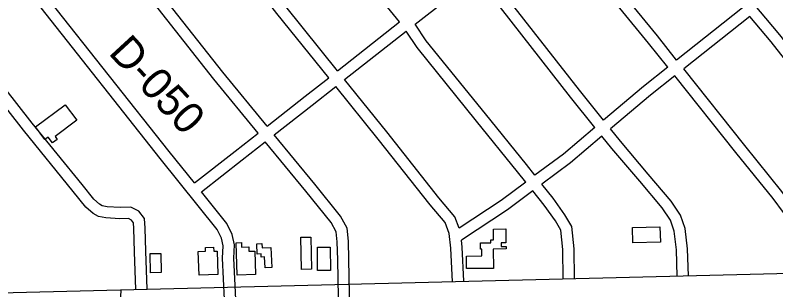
# Model space of a CAD drawing. Extents: x 3625074 to 3663148, y 511451 to 537151.
# Drawn here: x 3648096 to 3650118, y 521885 to 522616 of the extents above; entities that cross this region are included whole.
import ezdxf

# ---------------------------------------------------------------- set-up
doc = ezdxf.new("R2010")
doc.units = 0
for name, color, linetype in [('V-BLDG-OTLN', 7, 'Continuous'), ('V-RIVR-RANG-IDEN', 7, 'Continuous'), ('V-ROAD-CNTR', 7, 'Continuous')]:
    doc.layers.add(name, color=color, linetype=linetype)

msp = doc.modelspace()

# ---------------------------------------------------------------- linework, layer by layer
at = {"layer": 'V-BLDG-OTLN'}
for points in [[(3648259.6, 522335.7), (3648202, 522292.3), (3648207.5, 522285), (3648195.3, 522275.8), (3648183.8, 522291.1), (3648175.1, 522284.6), (3648150, 522318.1), (3648228.4, 522377.1)], [(3649366.9, 521993.2), (3649367.1, 521941.6), (3649296, 521941.4), (3649295.9, 521974.4), (3649336.3, 521974.6), (3649336.2, 521992.5), (3649332.7, 521992.5), (3649332.6, 522009.7), (3649360.7, 522009.8), (3649360.7, 522017.5), (3649367.5, 522017.5), (3649367.4, 522046.4), (3649399.9, 522046.5), (3649400, 522009.3), (3649387.6, 522009.2), (3649387.6, 522000), (3649401.4, 522000), (3649401.5, 521993.3)], [(3649811.1, 522011.6), (3649738.3, 522009.6), (3649737.2, 522050.4), (3649810, 522052.4)], [(3648732.7, 521987.7), (3648734.5, 521924.9), (3648685.7, 521923.6), (3648683.3, 522010), (3648697.4, 522010.4), (3648697.7, 521998.1), (3648716.9, 521998.7), (3648717.2, 521987.3)], [(3648775.6, 521997.1), (3648778.5, 521944.2), (3648760.6, 521943.3), (3648759.1, 521972.3), (3648750, 521971.8), (3648749.6, 521980.1), (3648739.4, 521979.5), (3648737.9, 522006.8), (3648751.5, 522007.5), (3648752.1, 521995.9)], [(3648881.9, 522025), (3648883.7, 521939.1), (3648856.8, 521938.6), (3648855.3, 522024.4)], [(3648633, 521987.8), (3648635, 521924.9), (3648584.7, 521923.3), (3648582.6, 521986.6), (3648602.2, 521987.2), (3648601.9, 521997.2), (3648623.3, 521997.9), (3648623.6, 521987.5)], [(3648933.7, 521998.5), (3648934.4, 521936.4), (3648899.9, 521936), (3648899.2, 521998.1)], [(3648482.9, 521981.4), (3648483.6, 521930.4), (3648455.7, 521930), (3648455, 521981.1)]]:
    msp.add_lwpolyline(points, close=True, dxfattribs=at)
at = {"layer": 'V-ROAD-CNTR'}
for points in [[(3648952.9, 522467.7), (3648815, 522638.9), (3648528.4, 523007), (3648266.8, 523331.7)], [(3648929.3, 522449.1), (3648791.4, 522620.3), (3648504.9, 522988.4), (3648243.4, 523312.9)], [(3649117.9, 522597.5), (3648986.3, 522759.1), (3648705.1, 523108.5), (3648564.3, 523293.2)], [(3648765.4, 522320.3), (3648647.6, 522463.7), (3648319.2, 522882), (3648096.7, 523173.3)], [(3648741.8, 522301.7), (3648624.2, 522444.9), (3648295.5, 522863.7), (3648072.9, 523155.1)], [(3650375.5, 522228.9), (3650330.7, 522294.8), (3650223.7, 522442.8), (3650128.7, 522563.2), (3649951.3, 522775.3), (3649780.8, 522985.5), (3649734.3, 523044.1)], [(3648572.6, 522168.9), (3648505, 522253.1), (3648188.4, 522654.1), (3647954.1, 522950.3), (3647935.2, 522974.1), (3647912.8, 523002.7)], [(3648670.1, 521246.5), (3648667.7, 521353.1), (3648655.3, 521803.9), (3648647.1, 521968.4), (3648648.7, 522001.7), (3648644.4, 522021.9), (3648633.3, 522045.2), (3648481.6, 522234.4), (3648164.8, 522635.5), (3647930.5, 522931.7), (3647911.6, 522955.6), (3647889.1, 522984.2)], [(3649854.4, 522495.9), (3649803.1, 522560.3), (3649590.7, 522821), (3649536.2, 522890.2)], [(3649830.9, 522477.2), (3649779.7, 522541.5), (3649567.3, 522802.3), (3649512.4, 522872)], [(3648446.8, 521886.2), (3648443.3, 521987.1), (3648441.6, 522048.8), (3648440.1, 522074.5), (3648424.3, 522094), (3648403.2, 522104.5), (3648375, 522103.5), (3648340.8, 522105.7), (3648327.4, 522108.5), (3648320.2, 522112.4), (3648305.2, 522125.8), (3648273.7, 522164.9), (3648141.4, 522327.9), (3647926.8, 522602.1), (3647791.9, 522772.5), (3647735.5, 522839.9)], [(3648416.8, 521885.2), (3648413.3, 521986.1), (3648411.6, 522047.5), (3648410.7, 522063.1), (3648405.1, 522070), (3648396.7, 522074.2), (3648374.5, 522073.5), (3648336.7, 522075.9), (3648317, 522080), (3648302.8, 522087.7), (3648283.4, 522105), (3648250.3, 522146), (3648118, 522309.2), (3647903.2, 522583.6), (3647768.6, 522753.6), (3647712.5, 522820.6)], [(3649659.9, 522336), (3649595.7, 522415.9), (3649387.4, 522683.8), (3649344.3, 522739.1)], [(3649159.1, 522591.8), (3649242.6, 522657.4), (3649320.9, 522720.3)], [(3649637, 522316.7), (3649572.2, 522397.3), (3649363.8, 522665.4), (3649320.9, 522720.3)], [(3650029.5, 522635.1), (3649854.4, 522495.9)], [(3648952.9, 522467.7), (3649117.9, 522597.5)], [(3650048.7, 522612), (3649873.1, 522472.4)], [(3650350.9, 522211.7), (3650306.2, 522277.5), (3650199.7, 522424.7), (3650105.4, 522544.3), (3650048.7, 522612)], [(3648971.7, 522444.3), (3649135.5, 522573.2)], [(3649453.5, 522171.3), (3649431.4, 522199), (3649322.7, 522333.9), (3649164.6, 522529.3), (3649135.5, 522573.2)], [(3649477.5, 522189.3), (3649454.8, 522217.8), (3649346, 522352.8), (3649188.8, 522547.1), (3649159.1, 522591.8)], [(3649830.9, 522477.2), (3649766, 522425.6), (3649659.9, 522336)], [(3650183.9, 522079.9), (3650134.4, 522146.4), (3650035.5, 522268.6), (3649873.1, 522472.4)], [(3649849.6, 522453.8), (3649785, 522402.4), (3649678.7, 522312.7)], [(3650166.2, 522053.4), (3650110.7, 522128), (3650012.1, 522249.8), (3649849.6, 522453.8)], [(3648765.4, 522320.3), (3648866.9, 522400), (3648929.3, 522449.1)], [(3649276.1, 522048.7), (3649265, 522079.2), (3649222.4, 522129.8), (3649084.1, 522304.8), (3648971.7, 522444.3)], [(3648784.4, 522297.1), (3648885.4, 522376.5), (3648948.1, 522425.8)], [(3649258.2, 521906), (3649254.4, 521995.7), (3649249.5, 522034.2), (3649238.6, 522063.9), (3649199.2, 522110.9), (3649060.7, 522286), (3648948.1, 522425.8)], [(3649637, 522316.7), (3649553.2, 522246), (3649477.5, 522189.3)], [(3649886.2, 521922.1), (3649883.7, 521993.4), (3649877.1, 522047.5), (3649864.8, 522083.5), (3649839.9, 522120.7), (3649779, 522192.8), (3649705, 522280), (3649678.7, 522312.7)], [(3648572.6, 522168.9), (3648680.9, 522253.9), (3648741.8, 522301.7)], [(3649003.3, 521060.7), (3648994.4, 521367.1), (3648983.3, 521965.4), (3648982.1, 522014), (3648978.5, 522048.5), (3648960.6, 522080.5), (3648892.1, 522166.1), (3648784.4, 522297.1)], [(3649655.8, 522293.3), (3649571.9, 522222.5), (3649496.2, 522165.8)], [(3649856.2, 521921), (3649853.8, 521991.1), (3649847.7, 522040.8), (3649837.7, 522070.1), (3649815.9, 522102.7), (3649756.1, 522173.4), (3649681.8, 522260.9), (3649655.8, 522293.3)], [(3648591.4, 522145.4), (3648699.4, 522230.3), (3648760.9, 522278.5)], [(3648973.3, 521059.8), (3648964.5, 521366.3), (3648953.3, 521964.7), (3648952.1, 522012.1), (3648949.3, 522039.3), (3648935.6, 522063.7), (3648868.8, 522147.2), (3648760.9, 522278.5)], [(3649453.5, 522171.3), (3649387.7, 522122), (3649276.1, 522048.7)], [(3649472.2, 522147.8), (3649404.9, 522097.4), (3649282, 522016.7)], [(3649552.8, 521913.9), (3649552.2, 521992.3), (3649546.9, 522043), (3649532, 522068.1), (3649502, 522110.3), (3649472.2, 522147.8)], [(3649582.8, 521914.1), (3649582.2, 521994), (3649576.1, 522052.7), (3649557.1, 522084.5), (3649526, 522128.3), (3649496.2, 522165.8)], [(3648714.8, 520646.1), (3648708.8, 520859.3), (3648697.7, 521353.8), (3648685.2, 521805), (3648677.2, 521968.4), (3648678.9, 522004.2), (3648673, 522031.6), (3648658.9, 522061.3), (3648591.4, 522145.4)], [(3649288.2, 521907.3), (3649284.3, 521998.3), (3649282, 522016.7)], [(3646828.9, 521843.1), (3647163.4, 521854.1), (3650263.8, 521931.3), (3650419.7, 521936.1)], [(3648376.7, 521885.4), (3648370.3, 521745.6), (3648368.7, 521486.4), (3648367.4, 521338.9), (3648365.7, 521276), (3648370.9, 521253.3), (3648386.2, 521228.6), (3648406.4, 521217.8), (3648670.8, 521216.5)]]:
    msp.add_lwpolyline(points, dxfattribs=at)

# ---------------------------------------------------------------- texts
at = {"layer": 'V-RIVR-RANG-IDEN'}
msp.add_text('D-050', height=83, rotation=312.6883, dxfattribs=at).set_placement((3648341.5, 522514.1))

doc.saveas('drawing.dxf')
